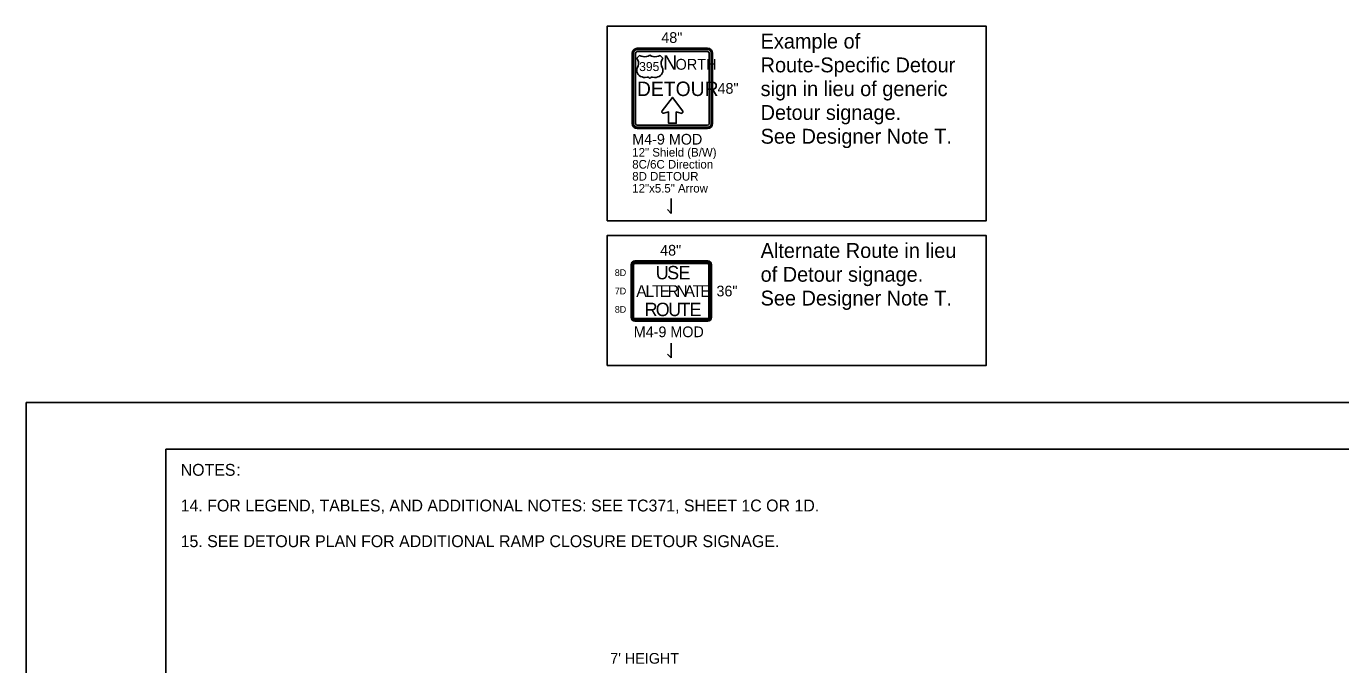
# Model space of a CAD drawing. Extents: x 99958 to 100136, y 99935 to 100013.
# Drawn here: x 100099.06 to 100107.9, y 99978.92 to 99983.22 of the extents above; entities that cross this region are included whole.
import ezdxf

# ---------------------------------------------------------------- set-up
doc = ezdxf.new("R2010")
doc.units = 0
for name, color, linetype in [('SH_GI_GeneralNotesBodyText', 7, 'Continuous'), ('SH_GI_PlotLimits', 7, 'Continuous'), ('SH_GI_SheetBorder', 7, 'Continuous'), ('TR_SN_ConstructionSigns', 7, 'Continuous'), ('TR_WZ_WorkZoneDetails', 7, 'Continuous')]:
    doc.layers.add(name, color=color, linetype=linetype)

msp = doc.modelspace()

# ---------------------------------------------------------------- linework, layer by layer
at = {"layer": 'SH_GI_PlotLimits'}
msp.add_lwpolyline([(100099.0625, 99969.6875), (100116.0625, 99969.6875), (100116.0625, 99980.6875), (100099.0625, 99980.6875)], close=True, dxfattribs=at)
at = {"layer": 'SH_GI_SheetBorder'}
for q in [(100100, 99970), (100115.75, 99980.375)]:
    msp.add_line((100100, 99980.375), q, dxfattribs=at)
at = {"layer": 'TR_SN_ConstructionSigns'}
for p, q in [((100103.1354, 99983.0373), (100103.1354, 99982.5648)), ((100103.1438, 99983.0373), (100103.1438, 99982.5648)), ((100103.1579, 99982.5648), (100103.1579, 99983.0373)), ((100103.6416, 99983.0711), (100103.1691, 99983.0711)), ((100103.6416, 99983.0626), (100103.1691, 99983.0626)), ((100103.1691, 99983.0486), (100103.6416, 99983.0486)), ((100103.6529, 99983.0373), (100103.6529, 99982.5648)), ((100103.6669, 99982.5648), (100103.6669, 99983.0373)), ((100103.6754, 99982.5648), (100103.6754, 99983.0373)), ((100103.6416, 99982.5536), (100103.1691, 99982.5536)), ((100103.1691, 99982.5395), (100103.6416, 99982.5395)), ((100103.1691, 99982.5311), (100103.6416, 99982.5311)), ((100103.1277, 99981.6152), (100103.1277, 99981.2608)), ((100103.1347, 99981.6152), (100103.1347, 99981.2608)), ((100103.1446, 99981.2608), (100103.1446, 99981.6152)), ((100103.6424, 99981.6405), (100103.153, 99981.6405)), ((100103.6424, 99981.6335), (100103.153, 99981.6335)), ((100103.153, 99981.6236), (100103.6424, 99981.6236)), ((100103.6508, 99981.6152), (100103.6508, 99981.2608)), ((100103.6607, 99981.2608), (100103.6607, 99981.6152)), ((100103.6677, 99981.2608), (100103.6677, 99981.6152)), ((100103.6424, 99981.2524), (100103.153, 99981.2524)), ((100103.153, 99981.2425), (100103.6424, 99981.2425)), ((100103.153, 99981.2355), (100103.6424, 99981.2355))]:
    msp.add_line(p, q, dxfattribs=at)
for points in [[(100103.2537, 99983.0237), (100103.2429, 99983.0187), (100103.2315, 99983.0156), (100103.2196, 99983.0143), (100103.2077, 99983.015), (100103.1961, 99983.0175), (100103.1852, 99983.0218), (100103.1668, 99983.0034), (100103.1731, 99982.9918), (100103.1766, 99982.9793), (100103.1774, 99982.9665), (100103.1754, 99982.9537), (100103.1706, 99982.9415), (100103.1671, 99982.9324), (100103.1658, 99982.9228), (100103.1667, 99982.9132), (100103.17, 99982.904), (100103.1752, 99982.8954), (100103.1824, 99982.8881), (100103.191, 99982.8821), (100103.201, 99982.8778), (100103.2118, 99982.8754), (100103.2228, 99982.8749), (100103.2367, 99982.8766), (100103.2424, 99982.8762), (100103.2477, 99982.8743), (100103.252, 99982.871), (100103.2537, 99982.869), (100103.2553, 99982.871), (100103.2597, 99982.8743), (100103.265, 99982.8762), (100103.2707, 99982.8766), (100103.2846, 99982.8749), (100103.2956, 99982.8754), (100103.3064, 99982.8778), (100103.3163, 99982.8821), (100103.325, 99982.8881), (100103.3322, 99982.8954), (100103.3374, 99982.904), (100103.3406, 99982.9132), (100103.3416, 99982.9228), (100103.3403, 99982.9324), (100103.3368, 99982.9415), (100103.332, 99982.9537), (100103.33, 99982.9665), (100103.3307, 99982.9793), (100103.3343, 99982.9918), (100103.3405, 99983.0034), (100103.3222, 99983.0218), (100103.3113, 99983.0175), (100103.2997, 99983.015), (100103.2877, 99983.0143), (100103.2759, 99983.0156), (100103.2645, 99983.0187), (100103.2537, 99983.0237)], [(100103.3367, 99982.6494), (100103.3356, 99982.6478), (100103.335, 99982.6461), (100103.3347, 99982.6441), (100103.3348, 99982.6424), (100103.335, 99982.6412), (100103.3356, 99982.6398), (100103.3373, 99982.6375), (100103.3386, 99982.6364), (100103.34, 99982.6355), (100103.3417, 99982.6348), (100103.3432, 99982.6345), (100103.3447, 99982.6343), (100103.3465, 99982.6343), (100103.3478, 99982.6346), (100103.3795, 99982.6424), (100103.3795, 99982.5671), (100103.4307, 99982.5671), (100103.4307, 99982.6429), (100103.4617, 99982.6337), (100103.4647, 99982.6331), (100103.4681, 99982.6334), (100103.4703, 99982.6342), (100103.4733, 99982.6362), (100103.4752, 99982.6389), (100103.476, 99982.6414), (100103.4761, 99982.6436), (100103.4754, 99982.6463), (100103.4746, 99982.6477), (100103.4051, 99982.7405), (100103.3367, 99982.6494)]]:
    msp.add_lwpolyline(points, dxfattribs=at)
for centre, radius, start, end in [((100103.1691, 99983.0373), 0.0337, 90, 180), ((100103.1691, 99983.0373), 0.0253, 90, 180), ((100103.1691, 99983.0373), 0.0113, 90, 180), ((100103.6416, 99983.0373), 0.0338, 360, 90), ((100103.6416, 99983.0373), 0.0253, 360, 90), ((100103.6416, 99983.0373), 0.0113, 360, 90), ((100103.1691, 99982.5648), 0.0338, 180, 270), ((100103.1691, 99982.5648), 0.0253, 180, 270), ((100103.1691, 99982.5648), 0.0113, 180, 270), ((100103.6416, 99982.5648), 0.0337, 270, 360), ((100103.6416, 99982.5648), 0.0253, 270, 0), ((100103.6416, 99982.5648), 0.0113, 270, 0), ((100103.153, 99981.6152), 0.0253, 90, 180), ((100103.153, 99981.6152), 0.0183, 90, 180), ((100103.153, 99981.6152), 0.00844, 90, 180), ((100103.6424, 99981.6152), 0.0253, 360, 90), ((100103.6424, 99981.6152), 0.0183, 360, 90), ((100103.6424, 99981.6152), 0.00844, 360, 90), ((100103.153, 99981.2608), 0.0253, 180, 270), ((100103.153, 99981.2608), 0.0183, 180, 270), ((100103.153, 99981.2608), 0.00844, 180, 270), ((100103.6424, 99981.2608), 0.0253, 270, 360), ((100103.6424, 99981.2608), 0.0183, 270, 0), ((100103.6424, 99981.2608), 0.00844, 270, 0)]:
    msp.add_arc(centre, radius, start, end, dxfattribs=at)
at = {"layer": 'TR_WZ_WorkZoneDetails'}
for p, q in [((100103.3963, 99981.9605), (100103.3963, 99982.0605)), ((100103.3713, 99981.9855), (100103.3963, 99981.9605)), ((100103.3963, 99980.9875), (100103.3963, 99981.0875)), ((100103.3713, 99981.0125), (100103.3963, 99980.9875))]:
    msp.add_line(p, q, dxfattribs=at)
for points in [[(100102.9666, 99981.9105), (100105.5143, 99981.9105), (100105.5143, 99983.2191), (100102.9666, 99983.2191)], [(100102.9666, 99980.9375), (100105.5143, 99980.9375), (100105.5143, 99981.8105), (100102.9666, 99981.8105)]]:
    msp.add_lwpolyline(points, close=True, dxfattribs=at)

# ---------------------------------------------------------------- texts
at = {"layer": 'SH_GI_GeneralNotesBodyText'}
for s, p in [('NOTES', (100100.1, 99980.195)), (':', (100100.4743, 99980.195)), ('14. FOR LEGEND, TABLES, AND ADDITIONAL NOTES: SEE TC371, SHEET 1C OR 1D.', (100100.1, 99979.955)), ('15. SEE DETOUR PLAN FOR ADDITIONAL RAMP CLOSURE DETOUR SIGNAGE.', (100100.1, 99979.715))]:
    msp.add_text(s, height=0.08, rotation=360, dxfattribs=at).set_placement(p)
at = {"layer": 'TR_SN_ConstructionSigns'}
for s, height, p in [('48"', 0.072, (100103.3306, 99983.1071)), ('N', 0.0972, (100103.3432, 99982.9267)), ('ORTH', 0.0729, (100103.4264, 99982.9267)), ('395', 0.06075, (100103.1819, 99982.9177)), ('DETOUR', 0.0972, (100103.1668, 99982.7497)), ('48"', 0.072, (100103.7086, 99982.7651)), ('M4-9 MOD', 0.072, (100103.1354, 99982.4231)), ('12" Shield (B/W)', 0.0576, (100103.1354, 99982.3424)), ('8C/6C Direction', 0.0576, (100103.1354, 99982.2618)), ('8D DETOUR', 0.0576, (100103.1354, 99982.1811)), ('12"x5.5" Arrow', 0.0576, (100103.1354, 99982.1005)), ('48"', 0.072, (100103.323, 99981.6765)), ('36"', 0.072, (100103.7015, 99981.402)), ('M4-9 MOD', 0.072, (100103.1457, 99981.1275)), ("7' HEIGHT", 0.072, (100102.9875, 99978.9309))]:
    msp.add_text(s, height=height, rotation=360, dxfattribs=at).set_placement(p)
for s, height, p in [('8D', 0.045, (100103.018, 99981.5392)), ('U', 0.09, (100103.2933, 99981.5167)), ('S', 0.09, (100103.3698, 99981.5167)), ('E', 0.09, (100103.4463, 99981.5167)), ('7D', 0.045, (100103.018, 99981.4155)), ('A', 0.0787, (100103.1626, 99981.3986)), ('L', 0.0787, (100103.2241, 99981.3986)), ('T', 0.0787, (100103.269, 99981.3986)), ('E', 0.0787, (100103.3201, 99981.3986)), ('R', 0.0787, (100103.3737, 99981.3986)), ('N', 0.0787, (100103.4312, 99981.3986)), ('A', 0.0787, (100103.4863, 99981.3986)), ('T', 0.0787, (100103.5414, 99981.3986)), ('E', 0.0787, (100103.5926, 99981.3986)), ('8D', 0.045, (100103.018, 99981.2917)), ('R', 0.09, (100103.2186, 99981.2692)), ('O', 0.09, (100103.2933, 99981.2692)), ('U', 0.09, (100103.377, 99981.2692)), ('T', 0.09, (100103.4517, 99981.2692)), ('E', 0.09, (100103.521, 99981.2692))]:
    msp.add_text(s, height=height, dxfattribs=at).set_placement(p)
at = {"layer": 'TR_WZ_WorkZoneDetails'}
for s, p in [('Example of ', (100103.9983, 99983.0691)), ('Route-Specific Detour ', (100103.9983, 99982.9091)), ('sign in lieu of generic ', (100103.9983, 99982.7491)), ('Detour signage.', (100103.9983, 99982.5891)), ('See Designer Note T.', (100103.9983, 99982.4291)), ('Alternate Route in lieu ', (100103.9983, 99981.6605)), ('of Detour signage.', (100103.9983, 99981.5005)), ('See Designer Note T.', (100103.9983, 99981.3405))]:
    msp.add_text(s, height=0.1, dxfattribs=at).set_placement(p)

doc.saveas('drawing.dxf')
